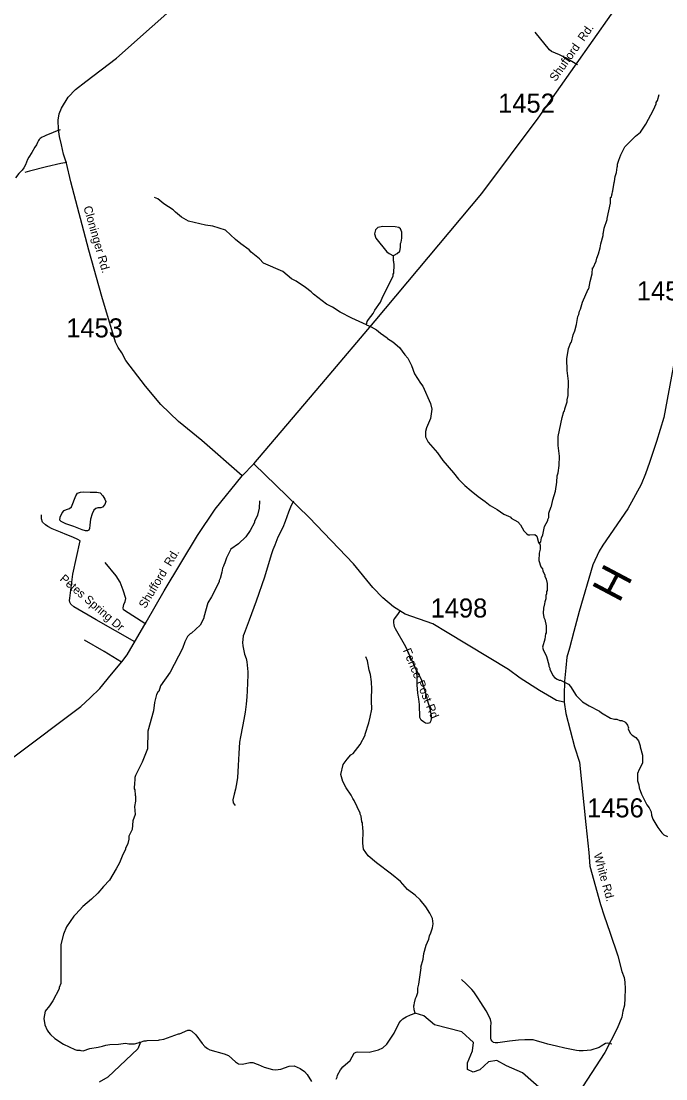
# Model space of a CAD drawing. Extents: x 1268485 to 1426702, y 514839 to 616766.
# Drawn here: x 1329728 to 1334727, y 573837 to 582036 of the extents above; entities that cross this region are included whole.
import ezdxf

# ---------------------------------------------------------------- set-up
doc = ezdxf.new("R2010")
doc.units = 0
for name, color, linetype in [('Old_Level_10', 7, 'Continuous'), ('Old_Level_11', 7, 'Continuous'), ('Old_Level_22', 7, 'Continuous'), ('Old_Level_32', 7, 'Continuous'), ('Old_Level_35', 7, 'Continuous'), ('Old_Level_59', 7, 'Continuous'), ('Old_Level_62', 7, 'Continuous'), ('Old_Level_8', 7, 'Continuous')]:
    doc.layers.add(name, color=color, linetype=linetype)

msp = doc.modelspace()

# ---------------------------------------------------------------- linework, layer by layer
at = {"layer": 'Old_Level_32'}
msp.add_line((1331442.477, 578510.635), (1331532.729, 578602.974), dxfattribs=at)
for points in [[(1331442.477, 578510.635), (1331129.372, 578785.971), (1330948.76, 578932.133), (1330810.487, 579062.825), (1330693.777, 579205.587), (1330539.725, 579404.899), (1330507.852, 579463.363), (1330481.291, 579505.883), (1330460.043, 579548.403), (1330355.197, 579901.71), (1330252.514, 580259.641), (1330114.147, 580791.085), (1330081.246, 580935.819), (1330057.754, 581003.739), (1330040.252, 581077.666), (1330026.64, 581142.352), (1330016.917, 581195.949), (1330014.973, 581268.027), (1330022.751, 581316.079), (1330040.252, 581362.283), (1330092.756, 581445.451), (1330151.094, 581504.592), (1330228.878, 581567.429), (1330468.011, 581748.533), (1331020.364, 582243.163)], [(1331532.729, 578602.974), (1332089.285, 579256.583), (1332473.583, 579712.47), (1333299.147, 580699.757), (1333736.887, 581283.573), (1334306.26, 582089.247), (1334411.04, 582212.874)], [(1334843.975, 579674.341), (1334710.954, 578964.474), (1334655.261, 578777.937), (1334599.971, 578615.576), (1334569.027, 578526.899), (1334536.689, 578443.219), (1334432.49, 578254.94), (1334238.875, 577973.608), (1334211.042, 577926.706), (1334161.212, 577820.851), (1334055.216, 577459.983), (1334013.896, 577303.084), (1333979.761, 577175.82), (1333960, 577104.344), (1333951.017, 577022.407), (1333940.238, 576919.551), (1333938.441, 576811.465), (1333938.441, 576755.679)], [(1333938.441, 576755.679), (1333879.976, 576770.259), (1333840.424, 576792.244), (1333746.671, 576846.474), (1333597.252, 576941.744), (1333507.894, 577010.631), (1333031.186, 577296.108), (1332921.596, 577364.098), (1332706.011, 577439.061), (1332614.387, 577494.848), (1332533.542, 577564.581), (1332456.291, 577644.775), (1332305.381, 577827.824), (1331962.241, 578186.949), (1331532.729, 578602.974)], [(1328609.498, 575681.01), (1328767.318, 575785.027), (1328854.149, 575848.456), (1329086.429, 576065.445), (1329201.16, 576144.916), (1329277.453, 576182.442), (1329537.925, 576252.774), (1329672.75, 576332.437), (1330189.986, 576723.392), (1330263.88, 576789.925), (1330337.775, 576862.005), (1330430.144, 576972.894), (1330508.196, 577069.849), (1330550.602, 577122.525), (1330697.374, 577377.729), (1330836.564, 577619.751), (1331094.843, 578049.583), (1331232.289, 578251.823), (1331442.477, 578510.635)], [(1333938.441, 576755.679), (1333952.813, 576668.512), (1334019.192, 576409.902), (1334057.013, 576290.209), (1334107.317, 575809.05), (1334130.315, 575590.847), (1334138.984, 575484.575), (1334221.345, 575187.229), (1334249.521, 575100.475), (1334292.869, 574972.514), (1334355.723, 574791.418), (1334386.066, 574669.963), (1334403.405, 574622.249), (1334409.908, 574585.379), (1334412.075, 574533.327), (1334409.908, 574461.756), (1334405.573, 574407.535), (1334394.736, 574361.99), (1334385.804, 574313.543), (1334349.868, 574228.225), (1334253.856, 574039.702), (1333947.52, 573567.72)]]:
    msp.add_lwpolyline(points, dxfattribs=at)
at = {"layer": 'Old_Level_35'}
for points in [[(1334041.788, 581697.339), (1333948.489, 581751.421), (1333902.045, 581774.489), (1333839.709, 581801.453), (1333825.868, 581813.603), (1333715.037, 581949.245)], [(1330030.764, 581193.269), (1330007.901, 581184.759), (1329977.245, 581172.456), (1329944.95, 581160.05), (1329923.829, 581150.67), (1329904.965, 581141.852), (1329890.918, 581136.009), (1329882.716, 581131.292), (1329875.027, 581125.448), (1329868.67, 581117.81), (1329862.109, 581109.557), (1329854.522, 581093.665), (1329846.217, 581076.697), (1329834.529, 581057.884), (1329811.666, 581017.334), (1329788.7, 580982.065), (1329778.652, 580962.893), (1329771.168, 580943.31), (1329761.633, 580921.011), (1329749.33, 580899.276), (1329735.899, 580881.641), (1329711.703, 580854.575), (1329683.611, 580820.741)], [(1330083.667, 580940.235), (1330035.993, 580931.572), (1329925.777, 580905.068), (1329794.031, 580872.209), (1329755.789, 580863.392)], [(1331839.631, 578314.799), (1331821.791, 578280.043), (1331802.619, 578230.369), (1331776.372, 578157.422), (1331758.225, 578110.26), (1331719.368, 578036.441), (1331695.172, 577974.259), (1331679.075, 577936.837), (1331666.362, 577898.184), (1331615.406, 577725.838), (1331551.635, 577540.369), (1331496.169, 577390.988), (1331456.594, 577288.821), (1331450.75, 577269.7), (1331446.341, 577242.633), (1331444.393, 577219.36), (1331447.469, 577192.754), (1331452.288, 577167.174), (1331461.105, 577129.239), (1331472.28, 577094.022), (1331477.201, 577070.338), (1331480.79, 577043.887), (1331484.891, 576992.726), (1331485.096, 576969.248), (1331480.79, 576844.729), (1331478.022, 576797.311), (1331472.998, 576740.768), (1331465.513, 576679.612), (1331455.773, 576621.018), (1331443.983, 576568.832), (1331428.091, 576488.811), (1331421.837, 576446.211), (1331416.711, 576357.833), (1331411.585, 576266.38), (1331409.329, 576217.27), (1331405.638, 576172.569), (1331399.589, 576140.017), (1331389.849, 576083.371), (1331379.904, 576044.001), (1331370.984, 575998.941), (1331372.83, 575976.078), (1331379.904, 575966.543), (1331387.799, 575956.136)], [(1330608.908, 577223), (1330311.275, 577395.448), (1330136.673, 577496.077), (1330114.425, 577515.045), (1330104.993, 577531.295), (1330103.763, 577545.085), (1330106.223, 577562.617), (1330128.779, 577749.727), (1330187.014, 578006.811), (1330168.969, 578018.602), (1330129.599, 578036.134), (1330082.745, 578054.486), (1330032.917, 578075.144), (1329969.864, 578099.802), (1329934.902, 578117.385), (1329917.37, 578131.124), (1329894.917, 578152.449), (1329886.1, 578177.415), (1329887.33, 578207.505)], [(1330694.21, 577361.922), (1330522.274, 577473.061), (1330518.48, 577487.517), (1330525.247, 577512.738), (1330534.782, 577537.549), (1330539.293, 577561.336), (1330520.018, 577624.747), (1330497.257, 577686.878), (1330466.09, 577736.398), (1330379.968, 577839.642)], [(1332666.606, 577467.37), (1332645.281, 577437.227), (1332619.341, 577403.394), (1332615.651, 577390.27), (1332615.035, 577372.175), (1332617.496, 577355.566), (1332621.905, 577341.827), (1332628.671, 577328.755), (1332707.719, 577188.294), (1332794.456, 576999.646), (1332812.501, 576967.197), (1332829.622, 576935.209), (1332848.385, 576877.384), (1332862.636, 576826.172), (1332877.297, 576774.141), (1332898.212, 576706.729), (1332907.747, 576651.519), (1332907.747, 576630.502), (1332903.954, 576611.432), (1332896.982, 576596.206), (1332888.37, 576592.669), (1332876.374, 576591.08), (1332862.841, 576593.541), (1332847.77, 576603.383), (1332830.955, 576616.866), (1332823.983, 576626.606), (1332820.087, 576636.858), (1332817.627, 576737.897), (1332811.475, 576778.805), (1332805.119, 576825.609), (1332800.095, 576890.046), (1332798.249, 576968.273), (1332794.456, 576999.646)], [(1330507.715, 577067.211), (1330373.406, 577148.053), (1330220.642, 577237.866)], [(1334307.74, 574105.798), (1334276.162, 574113.18), (1334259.451, 574110.36), (1334224.387, 574089.804), (1334210.136, 574078.372), (1334145.237, 574059.456), (1334116.734, 574055.303), (1334087.207, 574054.073), (1334054.706, 574053.253), (1334034.201, 574056.124), (1333943.465, 574074.63), (1333879.899, 574089.701), (1333813.155, 574104.926), (1333778.911, 574115.128), (1333733.082, 574129.122), (1333697.608, 574138.606), (1333663.159, 574139.682), (1333634.144, 574140.144), (1333585.342, 574137.273), (1333515.009, 574129.122), (1333460.363, 574120.817), (1333424.273, 574116.614), (1333402.743, 574116.255), (1333391.158, 574119.587), (1333381.418, 574127.892), (1333373.728, 574139.887), (1333371.267, 574153.267), (1333370.345, 574185.871), (1333370.652, 574237.134), (1333372.498, 574272.71), (1333367.987, 574295.574), (1333352.095, 574330.483), (1333334.358, 574362.933), (1333292.22, 574427.883), (1333268.536, 574465.664), (1333239.111, 574510.366), (1333223.015, 574528.923), (1333178.211, 574573.265), (1333142.634, 574605.612)]]:
    msp.add_lwpolyline(points, dxfattribs=at)
at = {"layer": 'Old_Level_59'}
for points in [[(1332170.893, 573834.052), (1332179.3, 573849.841), (1332181.658, 573865.784), (1332204.624, 573905.257), (1332223.181, 573928.786), (1332280.39, 573979.332), (1332309.713, 574034.593), (1332326.014, 574044.18), (1332336.062, 574045.973), (1332427.925, 574043.667), (1332500.411, 574061.865), (1332532.81, 574077.039), (1332563.362, 574104.311), (1332579.971, 574127.892), (1332619.444, 574190.894), (1332659.429, 574269.89), (1332671.732, 574285.577), (1332688.136, 574301.161), (1332714.588, 574318.539), (1332746.884, 574333.713), (1332782.46, 574345.555)], [(1333947.52, 573567.72), (1333883.051, 573677.709), (1333786.368, 573733.716), (1333614.985, 573883.778), (1333492.482, 573938.504), (1333415.918, 573980.095), (1333352.479, 573969.15), (1333284.665, 573905.669), (1333234.352, 573888.156), (1333188.414, 573910.047), (1333188.414, 573960.394), (1333227.789, 574054.522), (1333236.539, 574118.003), (1333144.662, 574201.185), (1332932.091, 574254.402), (1332849.779, 574325.779), (1332782.46, 574345.555)], [(1330643.665, 574120.357), (1330653.815, 574119.844), (1330682.112, 574131.122), (1330698.106, 574130.712), (1330706.206, 574134.505), (1330794.275, 574136.351), (1330802.375, 574140.144), (1330834.363, 574143.322), (1330947.449, 574184.538), (1330955.344, 574184.333), (1331020.14, 574214.68), (1331036.134, 574214.321), (1331051.923, 574205.914), (1331083.194, 574177.156), (1331131.689, 574111.949), (1331153.014, 574087.394), (1331172.699, 574072.887), (1331192.487, 574062.429), (1331303.727, 574031.671), (1331335.305, 574016.856), (1331390.157, 573967.49), (1331413.84, 573952.931), (1331445.726, 573950.112), (1331502.013, 573962.722), (1331526.004, 573962.107), (1331557.684, 573949.343), (1331565.681, 573949.138), (1331613.253, 573927.966), (1331676.82, 573910.383), (1331700.708, 573907.768), (1331740.796, 573912.792), (1331805.387, 573935.194), (1331845.475, 573938.168), (1331892.944, 573916.996), (1331924.42, 573894.184), (1331945.745, 573869.68), (1331980.502, 573814.829)], [(1330653.815, 574119.844), (1330634.005, 574070.071), (1330400.78, 573848.97), (1330332.194, 573812.012)]]:
    msp.add_lwpolyline(points, dxfattribs=at)
at = {"layer": 'Old_Level_62'}
for points in [[(1333748.666, 577986.562), (1333759.021, 577998.302), (1333763.737, 578030.187), (1333772.349, 578053.973), (1333785.883, 578117.642), (1333811.002, 578165.009), (1333811.207, 578173.006), (1333819.614, 578188.795), (1333820.332, 578220.783), (1333837.146, 578272.354), (1333841.657, 578276.25), (1333850.782, 578324.027), (1333872.415, 578391.489), (1333882.155, 578463.205), (1333883.283, 578511.188), (1333891.895, 578534.974), (1333901.225, 578590.748), (1333902.968, 578662.721), (1333892.92, 578744.947), (1333892.612, 578814.972), (1333922.14, 578962.2), (1333935.263, 579009.874), (1333941.312, 579011.72), (1333943.773, 579029.662), (1333961.1, 579085.231), (1333961.51, 579101.225), (1333970.225, 579133.008), (1333972.993, 579244.916), (1333962.945, 579327.192), (1333960.177, 579418.902), (1333971.045, 579496.976), (1333990.73, 579545.573), (1333996.266, 579548.341), (1334009.595, 579604.013), (1334022.308, 579635.693), (1334035.534, 579683.368), (1334045.069, 579747.088), (1334053.373, 579762.877), (1334057.987, 579786.766), (1334066.394, 579802.555), (1334079.722, 579858.226), (1334124.116, 579957.779), (1334130.165, 579960.958), (1334139.495, 580016.732), (1334156.514, 580076.299), (1334158.667, 580122.436), (1334164.101, 580124.127), (1334187.272, 580175.545), (1334191.886, 580199.433), (1334204.702, 580231.114), (1334217.825, 580278.788), (1334222.541, 580310.674), (1334240.073, 580374.188), (1334240.483, 580390.182), (1334244.687, 580398.077), (1334249.403, 580429.963), (1334272.779, 580498.04), (1334271.241, 580505.422), (1334298.103, 580624.762), (1334299.128, 580668.746), (1334305.177, 580670.591), (1334307.638, 580688.533), (1334311.841, 580696.428), (1334312.251, 580712.422), (1334316.455, 580720.316), (1334325.99, 580784.037), (1334330.091, 580791.931), (1334335.115, 580831.814), (1334343.83, 580863.597), (1334348.853, 580903.479), (1334353.057, 580911.374), (1334353.364, 580927.368), (1334362.182, 580959.151), (1334377.15, 580998.777), (1334408.626, 581061.985), (1334490.544, 581143.954), (1334531.35, 581174.917), (1334572.873, 581237.868), (1334631.518, 581348.442), (1334652.638, 581395.912), (1334652.843, 581403.909), (1334661.25, 581419.698), (1334676.321, 581467.27)], [(1332407.318, 579682.497), (1332292.694, 579732.735), (1332201.958, 579780.973), (1332142.8, 579818.446), (1332096.459, 579842.898), (1331995.163, 579918.102), (1331977.631, 579936.556), (1331932.52, 579971.671), (1331859.624, 580019.5), (1331824.15, 580038.365), (1331757.508, 580096.035), (1331606.999, 580159.756), (1331577.472, 580192.154), (1331513.085, 580244.083), (1331495.554, 580262.537), (1331430.655, 580310.161), (1331391.49, 580343.123), (1331313.16, 580415.096), (1331213.915, 580445.546), (1331158.14, 580454.928), (1331026.907, 580486.198), (1330971.645, 580515.572), (1330924.586, 580554.737), (1330906.952, 580573.191), (1330834.056, 580618.97), (1330787.099, 580658.135), (1330763.313, 580668.746)], [(1332615.24, 580215.222), (1332620.469, 580222.552), (1332644.768, 580233.933), (1332665.171, 580251.414), (1332669.887, 580281.3), (1332670.707, 580313.288), (1332674.911, 580321.182), (1332679.627, 580353.068), (1332680.755, 580401.05), (1332669.374, 580425.298), (1332657.584, 580435.601), (1332627.749, 580442.368), (1332533.835, 580444.675), (1332493.645, 580435.704), (1332475.19, 580418.121), (1332468.423, 580386.338), (1332477.65, 580354.093), (1332563.157, 580247.979), (1332580.792, 580233.523), (1332615.24, 580215.222)], [(1332407.318, 579682.497), (1332412.136, 579707.769), (1332420.543, 579723.558), (1332457.658, 579770.618), (1332470.269, 579794.301), (1332515.688, 579857.15), (1332533.22, 579901.543), (1332612.575, 580058.767), (1332612.985, 580074.761), (1332617.188, 580082.656), (1332620.674, 580146.53), (1332619.239, 580170.572), (1332615.445, 580178.671), (1332615.24, 580215.222)], [(1332407.318, 579682.497), (1332443.202, 579666.964), (1332482.572, 579643.998), (1332513.945, 579617.239), (1332566.13, 579580.996), (1332569.001, 579575.87), (1332610.012, 579550.853), (1332663.223, 579505.537), (1332703.925, 579448.532), (1332725.353, 579423.977), (1332753.958, 579367.28), (1332778.359, 579302.638), (1332824.599, 579229.537), (1332844.079, 579205.033), (1332903.441, 579072.672), (1332911.746, 579027.355), (1332902.006, 578955.587), (1332872.376, 578884.332), (1332863.661, 578854.547), (1332862.636, 578812.614), (1332883.654, 578772.066), (1332955.627, 578690.301), (1332997.355, 578629.657), (1333081.631, 578535.128), (1333120.694, 578486.171), (1333167.548, 578437.01), (1333216.556, 578393.795), (1333271.51, 578350.427), (1333326.566, 578313.056), (1333365.731, 578280.094), (1333418.737, 578250.771), (1333472.153, 578213.452), (1333525.159, 578189.718), (1333527.517, 578184.079), (1333578.78, 578154.807), (1333600.208, 578130.253), (1333627.07, 578085.602), (1333650.548, 578060.996), (1333660.391, 578054.793), (1333672.284, 578052.486), (1333712.372, 578055.459), (1333728.058, 578043.105), (1333738.926, 577994.816), (1333744.667, 577986.664), (1333748.666, 577986.562)], [(1330104.173, 578257.59), (1330119.039, 578269.893), (1330130.214, 578295.935), (1330142.107, 578331.152), (1330153.283, 578356.681), (1330166.303, 578377.801), (1330187.834, 578384.62), (1330215.106, 578386.003), (1330264.216, 578385.491), (1330315.171, 578384.927), (1330339.88, 578380.057), (1330362.743, 578356.733), (1330377.815, 578329.717), (1330384.171, 578311.108), (1330376.482, 578288.963), (1330358.54, 578267.432), (1330347.364, 578263.28), (1330322.04, 578262.357), (1330307.892, 578258.769), (1330292.513, 578245.953), (1330278.877, 578216.118), (1330267.394, 578175.569), (1330260.115, 578129.073), (1330257.141, 578102.878), (1330254.476, 578088.832), (1330243.198, 578083.757), (1330227.204, 578083.552), (1330201.06, 578091.395), (1330136.468, 578117.027), (1330076.08, 578139.633), (1330039.991, 578155.884), (1330029.021, 578166.342), (1330030.969, 578190.128), (1330045.22, 578223.346), (1330061.112, 578241.954), (1330080.182, 578250.311), (1330104.173, 578257.59)], [(1331576.036, 578317.158), (1331573.371, 578260.717), (1331560.042, 578205.045), (1331538.922, 578157.575), (1331538.717, 578149.578), (1331505.191, 578086.422), (1331470.025, 578039.312), (1331413.738, 577983.025), (1331353.76, 577942.22), (1331320.131, 577875.065), (1331307.213, 577835.388), (1331298.806, 577819.547), (1331298.601, 577811.602), (1331290.194, 577795.813), (1331285.478, 577763.927), (1331272.252, 577716.252), (1331263.947, 577700.463), (1331263.742, 577692.466), (1331238.418, 577637.102), (1331204.892, 577573.946), (1331175.775, 577526.63), (1331144.299, 577415.031), (1331144.914, 577407.444), (1331115.592, 577352.182), (1331050.078, 577291.795), (1331039.928, 577286.053), (1331019.423, 577264.573), (1330998.507, 577225.101), (1330979.232, 577171.582), (1330882.858, 576989.958), (1330808.321, 576883.843), (1330795.301, 576840.167), (1330791.302, 576840.27), (1330778.691, 576816.586), (1330761.16, 576753.02), (1330755.623, 576689.146), (1330711.844, 576532.23), (1330708.564, 576394.332), (1330666.015, 576291.396), (1330615.573, 576188.665), (1330611.164, 576172.774), (1330610.651, 576148.783), (1330606.243, 576132.891), (1330605.115, 576084.961), (1330608.908, 576076.861), (1330611.984, 576036.773), (1330615.778, 576028.674), (1330614.752, 575988.689), (1330607.781, 575948.857), (1330612.292, 575884.778), (1330595.17, 575837.206), (1330589.531, 575769.334), (1330564.31, 575717.968), (1330563.694, 575693.977), (1330554.98, 575662.194), (1330537.96, 575622.619), (1330537.755, 575614.622), (1330516.84, 575575.149), (1330491.311, 575511.788), (1330466.192, 575464.421), (1330412.776, 575376.454), (1330366.844, 575326.883), (1330322.656, 575276.651), (1330273.268, 575229.98), (1330207.211, 575172.889), (1330152.544, 575111.933), (1330136.081, 575098.206), (1330081.207, 575015.847), (1330056.513, 574958.196), (1330036.095, 574879.152), (1330036.813, 574575.162), (1330024.1, 574543.481), (1330023.895, 574535.484), (1329973.554, 574440.75), (1329949.358, 574402.457), (1329915.73, 574362.215), (1329905.272, 574305.364), (1329913.064, 574254.256), (1329930.186, 574213.86), (1329941.771, 574197.559), (1329955.305, 574181.205), (1329990.574, 574150.345), (1330057.523, 574106.669), (1330144.568, 574064.531), (1330160.459, 574060.122), (1330184.451, 574059.507), (1330192.345, 574055.303), (1330208.339, 574054.945), (1330261.345, 574070.939), (1330326.782, 574083.504), (1330359.858, 574091.141), (1330385.301, 574098.778), (1330415.833, 574103.87), (1330481.984, 574106.415), (1330537.959, 574114.052), (1330563.402, 574108.961), (1330606.655, 574108.961), (1330653.815, 574119.844)], [(1333748.666, 577986.562), (1333752.459, 577974.464), (1333753.69, 577942.476), (1333744.872, 577910.693), (1333743.54, 577854.713), (1333758.406, 577806.321), (1333769.991, 577790.071), (1333773.58, 577773.975), (1333788.856, 577741.576), (1333788.651, 577733.579), (1333800.031, 577709.331), (1333807.311, 577677.138), (1333805.875, 577621.159), (1333801.774, 577613.265), (1333801.364, 577597.27), (1333797.058, 577583.379), (1333796.34, 577557.388), (1333787.831, 577533.602), (1333787.421, 577517.659), (1333778.706, 577485.876), (1333775.733, 577445.942), (1333780.962, 577413.801), (1333788.548, 577397.601), (1333799.416, 577349.363), (1333798.083, 577293.383), (1333793.88, 577285.489), (1333788.856, 577245.606), (1333771.324, 577182.04), (1333775.015, 577165.943), (1333801.569, 577109.298), (1333820.024, 577044.86), (1333819.921, 577036.863), (1333827.508, 577020.664), (1333827.303, 577012.667), (1333850.167, 576964.121), (1333863.7, 576947.768), (1333883.385, 576935.26), (1333901.225, 576926.853), (1333909.222, 576926.648), (1333972.48, 576895.07), (1333988.064, 576878.665), (1334032.355, 576807.564), (1334081.26, 576760.35), (1334132.421, 576727.081), (1334211.468, 576687.147), (1334227.155, 576674.741), (1334298.103, 576632.962), (1334329.886, 576624.196), (1334345.88, 576623.786), (1334369.666, 576615.174), (1334385.66, 576614.815), (1334409.446, 576604.203), (1334417.238, 576596.001), (1334428.824, 576577.701), (1334436.308, 576557.554), (1334436.103, 576549.557), (1334451.379, 576517.159), (1334464.913, 576500.806), (1334494.543, 576482.095), (1334513.92, 576455.592), (1334528.992, 576419.246), (1334528.786, 576411.249), (1334547.241, 576346.76), (1334545.703, 576282.836), (1334520.584, 576235.469), (1334507.871, 576203.788), (1334506.436, 576147.809), (1334517.714, 576115.513), (1334521.097, 576091.471), (1334537.911, 576043.027), (1334580.05, 575961.98), (1334597.376, 575937.579), (1334612.653, 575905.181), (1334616.036, 575881.087), (1334627.314, 575848.843), (1334665.761, 575783.842), (1334694.776, 575743.139), (1334712.411, 575728.683), (1334739.99, 575714.021)], [(1332782.46, 574345.555), (1332775.796, 574370.981), (1332772.618, 574403.072), (1332776.821, 574410.966), (1332777.129, 574426.96), (1332785.946, 574458.743), (1332794.353, 574474.532), (1332803.068, 574506.315), (1332803.888, 574538.304), (1332812.603, 574570.036), (1332829.315, 574697.629), (1332827.777, 574701.679), (1332845.309, 574765.245), (1332850.333, 574809.126), (1332867.865, 574872.693), (1332888.985, 574920.162), (1332893.599, 574944.051), (1332906.209, 574967.734), (1332906.312, 574975.731), (1332919.128, 575007.412), (1332921.896, 575039.297), (1332916.872, 575079.436), (1332897.802, 575119.934), (1332865.301, 575169.711), (1332821.01, 575223.127), (1332782.255, 575259.882), (1332724.226, 575304.225), (1332669.784, 575365.586), (1332599.144, 575423.308), (1332483.187, 575510.2), (1332419.108, 575564.897), (1332381.789, 575616.724), (1332378.918, 575664.809), (1332381.276, 575760.722), (1332377.585, 575774.819), (1332374.714, 575820.904), (1332370.921, 575829.004), (1332363.949, 575873.142), (1332356.362, 575889.341), (1332356.567, 575897.338), (1332310.841, 575994.481), (1332299.255, 576010.783), (1332287.875, 576035.03), (1332249.222, 576091.983), (1332222.361, 576140.683), (1332208.315, 576194.663), (1332225.539, 576272.583), (1332256.604, 576315.798), (1332285.312, 576347.068), (1332301.613, 576358.705), (1332357.285, 576429.294), (1332395.015, 576500.344), (1332395.22, 576508.341), (1332425.362, 576595.591), (1332435.102, 576640.703), (1332447.918, 576703.038), (1332445.457, 576767.066), (1332448.123, 576879.025), (1332444.432, 576893.122), (1332444.945, 576915.062), (1332438.383, 576971.246), (1332427.105, 577003.542), (1332412.854, 577075.875), (1332401.679, 577108.17)]]:
    msp.add_lwpolyline(points, dxfattribs=at)

# ---------------------------------------------------------------- texts
at = {"layer": 'Old_Level_10'}
for s, height, rotation, p in [('Petes Spring Dr', 65.61666, 319.5563833, (1330023.022, 577704.054)), ('Fence Post Rd', 65.61665, 292.4927278, (1332687.377, 577158.457))]:
    msp.add_text(s, height=height, rotation=rotation, dxfattribs=at).set_placement(p)
at = {"layer": 'Old_Level_11'}
for s, height, rotation, p in [('Shufford  Rd.', 65.61666, 54.7510056, (1333872.698, 581563.186)), ('Cloninger Rd.', 65.61666, 286.0071806, (1330210.62, 580593.331)), ('Shufford  Rd.', 65.61666, 58.9989722, (1330691.824, 577478.063)), ('White Rd.', 65.6167, 285.4820833, (1334166.258, 575577.027))]:
    msp.add_text(s, height=height, rotation=rotation, dxfattribs=at).set_placement(p)
at = {"layer": 'Old_Level_22'}
msp.add_text('H', height=246.062, rotation=242.1304778, dxfattribs=at).set_placement((1334258.567, 577843.993))
at = {"layer": 'Old_Level_8'}
for s, p in [('1452', (1333426.846, 581326.315)), ('1456', (1334502.147, 579871.721)), ('1453', (1330078.193, 579584.123)), ('1498', (1332903.191, 577412.568)), ('1456', (1334116.337, 575863.478))]:
    msp.add_text(s, height=147.6375, dxfattribs=at).set_placement(p)

doc.saveas('drawing.dxf')
